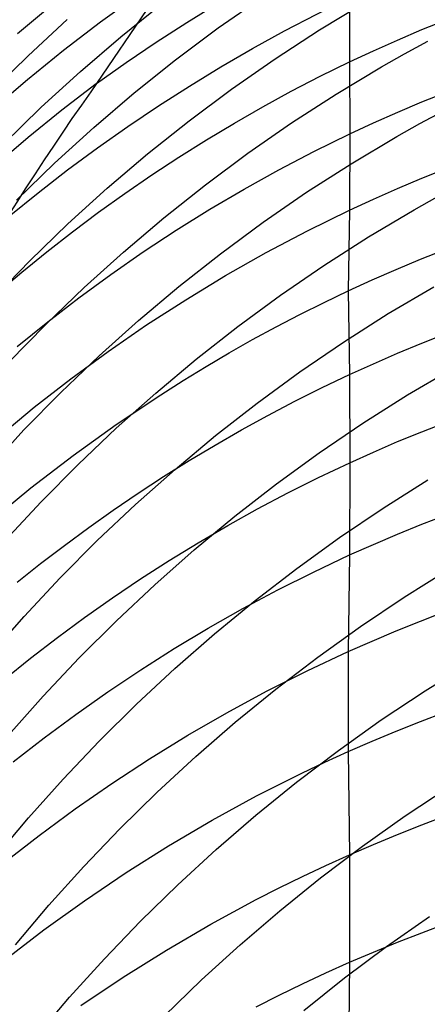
# Model space of a CAD drawing. Extents: x -383 to 1849, y -1185 to -529.
# Tile 594 of 656: x 402.25 to 405.98, y -928.51 to -919.49. Entities that reach past the tile are written whole.
import ezdxf

# ---------------------------------------------------------------- set-up
doc = ezdxf.new("R2010")
doc.units = 0
doc.layers.add('PREDEFINITO', color=7, linetype='CONTINUOUS')

msp = doc.modelspace()

# ---------------------------------------------------------------- linework, layer by layer
at = {"layer": 'PREDEFINITO'}
for p, q in [((402.9918, -919.5142, 601.5122), (403.3373, -919.2655, 601.5812)), ((405.2718, -919.2587, 605.748), (405.2728, -919.8807, 607.6621)), ((402.2323, -919.6209, 599.4388), (402.5824, -919.3312, 599.514)), ((402.9067, -920.1535, 603.5279), (403.472, -919.3241, 602.1619)), ((403.179, -919.6498, 550.0488), (403.5582, -919.3445, 549.9972)), ((404.0696, -919.5686, 547.9929), (404.468, -919.2899, 547.9442)), ((404.9971, -919.5869, 545.9483), (405.413, -919.3363, 545.9041)), ((402.3304, -919.8237, 552.1098), (402.6887, -919.4939, 552.0569)), ((402.6538, -919.7726, 601.4402), (402.9918, -919.5142, 601.5122)), ((405.9344, -919.5855, 607.7587), (406.1586, -919.4944, 607.7881)), ((403.6805, -919.8603, 548.0452), (404.0696, -919.5686, 547.9929)), ((404.5899, -919.8514, 545.9966), (404.9971, -919.5869, 545.9483)), ((405.712, -919.6802, 607.7279), (405.9344, -919.5855, 607.7587)), ((402.8097, -919.9673, 550.1036), (403.179, -919.6498, 550.0488)), ((405.4915, -919.7786, 607.6957), (405.712, -919.6802, 607.7279)), ((405.7757, -919.8073, 543.9394), (405.989, -919.6913, 543.9186)), ((402.3235, -920.0404, 601.3651), (402.6538, -919.7726, 601.4402)), ((405.2728, -919.8807, 607.6621), (405.4915, -919.7786, 607.6957)), ((405.5645, -919.9269, 543.9612), (405.7757, -919.8073, 543.9394)), ((401.9825, -920.1647, 552.1655), (402.3304, -919.8237, 552.1098)), ((403.3011, -920.1646, 548.1011), (403.6805, -919.8603, 548.0452)), ((404.1917, -920.1292, 546.0489), (404.5899, -919.8514, 545.9966)), ((405.0043, -920.0125, 607.6185), (405.2728, -919.8807, 607.6621)), ((405.2728, -919.8807, 607.6621), (405.2729, -920.5403, 609.5633)), ((402.4506, -920.2965, 550.1615), (402.8097, -919.9673, 550.1036)), ((405.1483, -920.1766, 544.0084), (405.5645, -919.9269, 543.9612)), ((402.001, -920.3175, 601.2872), (402.3235, -920.0404, 601.3651)), ((402.6395, -920.3207, 603.3383), (402.9546, -920.0799, 603.4106)), ((404.739, -920.1497, 607.5728), (405.0043, -920.0125, 607.6185)), ((402.9315, -920.481, 548.1604), (403.3011, -920.1646, 548.1011)), ((403.8027, -920.4198, 546.1051), (404.1917, -920.1292, 546.0489)), ((404.4768, -920.2925, 607.5251), (404.739, -920.1497, 607.5728)), ((405.9345, -920.2471, 609.6658), (406.1586, -920.1566, 609.697)), ((404.7407, -920.4401, 544.06), (405.1483, -920.1766, 544.0084)), ((405.7121, -920.3412, 609.6331), (405.9345, -920.2471, 609.6658)), ((402.1021, -920.637, 550.2223), (402.4506, -920.2965, 550.1615)), ((402.331, -920.5696, 603.2633), (402.6395, -920.3207, 603.3383)), ((404.2178, -920.4406, 607.4753), (404.4768, -920.2925, 607.5251)), ((405.4915, -920.4389, 609.5989), (405.7121, -920.3412, 609.6331)), ((405.9151, -920.4459, 542.0091), (406.1286, -920.3307, 541.9872)), ((403.4234, -920.723, 546.1652), (403.8027, -920.4198, 546.1051)), ((403.9622, -920.594, 607.4235), (404.2178, -920.4406, 607.4753)), ((404.342, -920.7169, 544.1159), (404.7407, -920.4401, 544.06)), ((405.2729, -920.5403, 609.5633), (405.4915, -920.4389, 609.5989)), ((405.7037, -920.5648, 542.0322), (405.9151, -920.4459, 542.0091)), ((402.5721, -920.8091, 548.223), (402.9315, -920.481, 548.1604)), ((402.0294, -920.8265, 603.1856), (402.331, -920.5696, 603.2633)), ((403.7099, -920.7525, 607.3698), (403.9622, -920.594, 607.4235)), ((404.9461, -920.7005, 609.5067), (405.2729, -920.5403, 609.5633)), ((405.2729, -920.5403, 609.5633), (405.2713, -921.2383, 611.4524)), ((405.2872, -920.813, 542.0821), (405.7037, -920.5648, 542.0322)), ((403.9526, -921.0065, 544.176), (404.342, -920.7169, 544.1159)), ((404.624, -920.8688, 609.4469), (404.9461, -920.7005, 609.5067)), ((403.0539, -921.0381, 546.229), (403.4234, -920.723, 546.1652)), ((403.4611, -920.916, 607.3142), (403.7099, -920.7525, 607.3698)), ((402.2233, -921.1483, 548.2889), (402.5721, -920.8091, 548.223)), ((404.3066, -921.0452, 609.3839), (404.624, -920.8688, 609.4469)), ((404.8793, -921.0748, 542.1367), (405.2872, -920.813, 542.0821)), ((405.9325, -920.9468, 611.5607), (406.1565, -920.8569, 611.5937)), ((403.2159, -921.0845, 607.2567), (403.4611, -920.916, 607.3142)), ((405.7102, -921.0403, 611.5261), (405.9325, -920.9468, 611.5607)), ((402.6946, -921.3649, 546.2964), (403.0539, -921.0381, 546.229)), ((403.5727, -921.3085, 544.2403), (403.9526, -921.0065, 544.176)), ((403.9941, -921.2293, 609.3177), (404.3066, -921.0452, 609.3839)), ((404.4805, -921.3497, 542.1959), (404.8793, -921.0748, 542.1367)), ((405.4898, -921.1375, 611.49), (405.7102, -921.0403, 611.5261)), ((402.9742, -921.2579, 607.1973), (403.2159, -921.0845, 607.2567)), ((405.2713, -921.2383, 611.4524), (405.4898, -921.1375, 611.49)), ((405.8627, -921.2363, 540.1157), (406.0743, -921.1179, 540.0913)), ((402.7362, -921.4359, 607.1362), (402.9742, -921.2579, 607.1973)), ((403.6866, -921.421, 609.2485), (403.9941, -921.2293, 609.3177)), ((404.8866, -921.4268, 611.3815), (405.2713, -921.2383, 611.4524)), ((405.2713, -921.2383, 611.4524), (405.2605, -921.9771, 613.324)), ((405.446, -921.4835, 540.1685), (405.8627, -921.2363, 540.1157)), ((403.2027, -921.6224, 544.3085), (403.5727, -921.3085, 544.2403)), ((402.3459, -921.7027, 546.3673), (402.6946, -921.3649, 546.2964)), ((402.502, -921.6186, 607.0733), (402.7362, -921.4359, 607.1362)), ((403.3843, -921.6202, 609.1763), (403.6866, -921.421, 609.2485)), ((404.0909, -921.6374, 542.2596), (404.4805, -921.3497, 542.1959)), ((404.5085, -921.6266, 611.306), (404.8866, -921.4268, 611.3815)), ((405.0378, -921.7442, 540.2264), (405.446, -921.4835, 540.1685)), ((402.2716, -921.8059, 607.0086), (402.502, -921.6186, 607.0733)), ((405.9217, -921.6881, 613.438), (406.1457, -921.5989, 613.4728)), ((402.008, -922.0512, 546.4416), (402.3459, -921.7027, 546.3673)), ((402.8429, -921.9479, 544.3807), (403.2027, -921.6224, 544.3085)), ((403.0873, -921.8265, 609.1012), (403.3843, -921.6202, 609.1763)), ((403.7108, -921.9374, 542.3278), (404.0909, -921.6374, 542.2596)), ((404.1369, -921.8372, 611.2258), (404.5085, -921.6266, 611.306)), ((405.6994, -921.7809, 613.4016), (405.9217, -921.6881, 613.438)), ((404.6387, -922.018, 540.2892), (405.0378, -921.7442, 540.2264)), ((405.479, -921.8772, 613.3636), (405.6994, -921.7809, 613.4016)), ((402.0451, -921.9975, 606.9423), (402.2716, -921.8059, 607.0086)), ((402.7957, -922.04, 609.0232), (403.0873, -921.8265, 609.1012)), ((403.7723, -922.0585, 611.141), (404.1369, -921.8372, 611.2258)), ((405.2605, -921.9771, 613.324), (405.479, -921.8772, 613.3636)), ((402.4935, -922.2844, 544.4566), (402.8429, -921.9479, 544.3807)), ((403.3407, -922.2493, 542.4002), (403.7108, -921.9374, 542.3278)), ((405.0382, -922.0834, 613.2817), (405.2605, -921.9771, 613.324)), ((405.2605, -921.9771, 613.324), (405.2714, -922.744, 615.1854)), ((405.6256, -922.1861, 538.2712), (406.0427, -921.9395, 538.2153)), ((402.5096, -922.2603, 608.9424), (402.7957, -922.04, 609.0232)), ((403.4147, -922.29, 611.052), (403.7723, -922.0585, 611.141)), ((404.2487, -922.3044, 540.3567), (404.6387, -922.018, 540.2892)), ((404.8179, -922.1934, 613.2378), (405.0382, -922.0834, 613.2817)), ((402.9807, -922.5725, 542.4768), (403.3407, -922.2493, 542.4002)), ((404.5999, -922.3071, 613.1922), (404.8179, -922.1934, 613.2378)), ((405.217, -922.4461, 538.3324), (405.6256, -922.1861, 538.2712)), ((402.1548, -922.6315, 544.5362), (402.4935, -922.2844, 544.4566)), ((402.2292, -922.4872, 608.859), (402.5096, -922.2603, 608.9424)), ((403.0645, -922.5316, 610.9586), (403.4147, -922.29, 611.052)), ((403.8684, -922.603, 540.429), (404.2487, -922.3044, 540.3567)), ((404.3841, -922.4243, 613.145), (404.5999, -922.3071, 613.1922)), ((404.1705, -922.5451, 613.0962), (404.3841, -922.4243, 613.145)), ((405.9325, -922.457, 615.3052), (406.1565, -922.3684, 615.3418)), ((404.8173, -922.7191, 538.3988), (405.217, -922.4461, 538.3324)), ((405.7103, -922.5491, 615.2669), (405.9325, -922.457, 615.3052)), ((402.6312, -922.9068, 542.5574), (402.9807, -922.5725, 542.4768)), ((402.7218, -922.7828, 610.8611), (403.0645, -922.5316, 610.9586)), ((403.4979, -922.9134, 540.5058), (403.8684, -922.603, 540.429)), ((403.9592, -922.6694, 613.0458), (404.1705, -922.5451, 613.0962)), ((405.4899, -922.6448, 615.227), (405.7103, -922.5491, 615.2669)), ((403.7502, -922.7972, 612.9939), (403.9592, -922.6694, 613.0458)), ((405.2714, -922.744, 615.1854), (405.4899, -922.6448, 615.227)), ((405.8034, -922.9299, 536.3884), (406.2206, -922.6842, 536.3296)), ((402.3868, -923.0434, 610.7596), (402.7218, -922.7828, 610.8611)), ((404.4268, -923.0048, 538.4704), (404.8173, -922.7191, 538.3988)), ((405.0198, -922.8638, 615.1349), (405.2714, -922.744, 615.1854)), ((405.2714, -922.744, 615.1854), (405.273, -923.5517, 617.0296)), ((403.5436, -922.9283, 612.9405), (403.7502, -922.7972, 612.9939)), ((404.771, -922.9884, 615.0822), (405.0198, -922.8638, 615.1349)), ((402.2926, -923.2516, 542.642), (402.6312, -922.9068, 542.5574)), ((403.1376, -923.2351, 540.5871), (403.4979, -922.9134, 540.5058)), ((403.1376, -923.2003, 612.8293), (403.5436, -922.9283, 612.9405)), ((405.3947, -923.1888, 536.4528), (405.8034, -922.9299, 536.3884)), ((402.0598, -923.3131, 610.6542), (402.3868, -923.0434, 610.7596)), ((404.0458, -923.3026, 538.5469), (404.4268, -923.0048, 538.4704)), ((404.5249, -923.1176, 615.0273), (404.771, -922.9884, 615.0822)), ((404.2817, -923.2513, 614.9703), (404.5249, -923.1176, 615.0273)), ((402.7416, -923.4852, 612.7122), (403.1376, -923.2003, 612.8293)), ((402.7877, -923.5677, 540.6727), (403.1376, -923.2351, 540.5871)), ((404.9949, -923.4607, 536.5228), (405.3947, -923.1888, 536.4528)), ((405.9342, -923.2671, 617.155), (406.1582, -923.1792, 617.1933)), ((401.965, -923.6064, 542.7304), (402.2926, -923.2516, 542.642)), ((403.6746, -923.612, 538.6282), (404.0458, -923.3026, 538.5469)), ((404.0414, -923.3895, 614.9112), (404.2817, -923.2513, 614.9703)), ((405.712, -923.3584, 617.1149), (405.9342, -923.2671, 617.155)), ((403.804, -923.5321, 614.8499), (404.0414, -923.3895, 614.9112)), ((405.4916, -923.4533, 617.0731), (405.712, -923.3584, 617.1149)), ((402.3559, -923.7825, 612.5896), (402.7416, -923.4852, 612.7122)), ((404.6042, -923.745, 536.5982), (404.9949, -923.4607, 536.5228)), ((405.273, -923.5517, 617.0296), (405.4916, -923.4533, 617.0731)), ((402.4487, -923.9108, 540.7624), (402.7877, -923.5677, 540.6727)), ((403.5696, -923.679, 614.7867), (403.804, -923.5321, 614.8499)), ((404.9889, -923.6864, 616.9697), (405.273, -923.5517, 617.0296)), ((405.273, -923.5517, 617.0296), (405.2721, -924.3964, 618.8551)), ((403.3135, -923.9328, 538.7143), (403.6746, -923.612, 538.6282)), ((403.3383, -923.8301, 614.7214), (403.5696, -923.679, 614.7867)), ((404.7082, -923.827, 616.9068), (404.9889, -923.6864, 616.9697)), ((401.9808, -924.0916, 612.4616), (402.3559, -923.7825, 612.5896)), ((404.2229, -924.0414, 536.6788), (404.6042, -923.745, 536.5982)), ((405.58, -923.9662, 534.5882), (405.9889, -923.7089, 534.5207)), ((403.1101, -923.9854, 614.6542), (403.3383, -923.8301, 614.7214)), ((404.431, -923.9735, 616.8411), (404.7082, -923.827, 616.9068)), ((402.1207, -924.2639, 540.8562), (402.4487, -923.9108, 540.7624)), ((402.9629, -924.2644, 538.805), (403.3135, -923.9328, 538.7143)), ((402.8851, -924.1447, 614.5851), (403.1101, -923.9854, 614.6542)), ((403.8514, -924.3493, 536.7645), (404.2229, -924.0414, 536.6788)), ((404.1575, -924.1257, 616.7725), (404.431, -923.9735, 616.8411)), ((405.1798, -924.2363, 534.6614), (405.58, -923.9662, 534.5882)), ((405.9337, -924.1147, 618.986), (406.1578, -924.0278, 619.026)), ((403.8878, -924.2835, 616.7012), (404.1575, -924.1257, 616.7725)), ((405.7113, -924.2051, 618.9442), (405.9337, -924.1147, 618.986)), ((402.6634, -924.3081, 614.514), (402.8851, -924.1447, 614.5851)), ((405.4907, -924.299, 618.9006), (405.7113, -924.2051, 618.9442)), ((402.445, -924.4753, 614.4412), (402.6634, -924.3081, 614.514)), ((402.623, -924.6064, 538.9), (402.9629, -924.2644, 538.805)), ((403.6218, -924.4468, 616.6271), (403.8878, -924.2835, 616.7012)), ((404.7888, -924.5186, 534.7402), (405.1798, -924.2363, 534.6614)), ((405.2721, -924.3964, 618.8551), (405.4907, -924.299, 618.9006)), ((403.49, -924.6684, 536.8552), (403.8514, -924.3493, 536.7645)), ((404.9414, -924.5522, 618.7821), (405.2721, -924.3964, 618.8551)), ((405.2721, -924.3964, 618.8551), (405.2596, -925.2805, 620.6615)), ((402.2299, -924.6463, 614.3664), (402.445, -924.4753, 614.4412)), ((403.3598, -924.6155, 616.5503), (403.6218, -924.4468, 616.6271)), ((404.4072, -924.8129, 534.8246), (404.7888, -924.5186, 534.7402)), ((404.6154, -924.7159, 618.705), (404.9414, -924.5522, 618.7821)), ((405.7722, -924.7822, 532.741), (406.1815, -924.5263, 532.6705)), ((402.2941, -924.9583, 538.9995), (402.623, -924.6064, 538.9)), ((403.1017, -924.7894, 616.4709), (403.3598, -924.6155, 616.5503)), ((403.1389, -924.9983, 536.9507), (403.49, -924.6684, 536.8552)), ((404.2943, -924.8875, 618.6238), (404.6154, -924.7159, 618.705)), ((402.8478, -924.9685, 616.389), (403.1017, -924.7894, 616.4709)), ((404.0354, -925.1187, 534.9144), (404.4072, -924.8129, 534.8246)), ((405.3717, -925.0507, 532.8176), (405.7722, -924.7822, 532.741)), ((403.9782, -925.0666, 618.5386), (404.2943, -924.8875, 618.6238)), ((405.9208, -925.0014, 620.7979), (406.1449, -924.9153, 620.8396)), ((401.9765, -925.3197, 539.1031), (402.2941, -924.9583, 538.9995)), ((402.598, -925.1526, 616.3045), (402.8478, -924.9685, 616.389)), ((402.7986, -925.3384, 537.0509), (403.1389, -924.9983, 536.9507)), ((405.6986, -925.091, 620.7543), (405.9208, -925.0014, 620.7979)), ((403.6673, -925.2532, 618.4495), (403.9782, -925.0666, 618.5386)), ((403.6736, -925.4355, 535.0093), (404.0354, -925.1187, 534.9144)), ((404.9804, -925.3315, 532.9002), (405.3717, -925.0507, 532.8176)), ((405.4781, -925.184, 620.7088), (405.6986, -925.091, 620.7543)), ((402.3524, -925.3416, 616.2176), (402.598, -925.1526, 616.3045)), ((405.2596, -925.2805, 620.6615), (405.4781, -925.184, 620.7088)), ((403.3617, -925.4471, 618.3566), (403.6673, -925.2532, 618.4495)), ((404.8829, -925.4571, 620.5744), (405.2596, -925.2805, 620.6615)), ((405.2596, -925.2805, 620.6615), (405.2595, -926.196, 622.4542)), ((402.1112, -925.5353, 616.1283), (402.3524, -925.3416, 616.2176)), ((402.4692, -925.6883, 537.1556), (402.7986, -925.3384, 537.0509)), ((404.5984, -925.6241, 532.9885), (404.9804, -925.3315, 532.9002)), ((405.9627, -925.6399, 530.913), (406.3724, -925.3852, 530.8393)), ((403.0614, -925.648, 618.2601), (403.3617, -925.4471, 618.3566)), ((403.3221, -925.7629, 535.1094), (403.6736, -925.4355, 535.0093)), ((404.5123, -925.6439, 620.4818), (404.8829, -925.4571, 620.5744)), ((402.7668, -925.8558, 618.1599), (403.0614, -925.648, 618.2601)), ((404.1482, -925.8407, 620.3837), (404.5123, -925.6439, 620.4818)), ((404.2261, -925.928, 533.0825), (404.5984, -925.6241, 532.9885)), ((405.5619, -925.9071, 530.9931), (405.9627, -925.6399, 530.913)), ((402.1512, -926.0477, 537.2648), (402.4692, -925.6883, 537.1556)), ((402.9814, -926.1005, 535.2144), (403.3221, -925.7629, 535.1094)), ((402.4778, -926.0703, 618.0563), (402.7668, -925.8558, 618.1599)), ((403.7907, -926.0471, 620.2803), (404.1482, -925.8407, 620.3837)), ((405.9207, -925.9197, 622.596), (406.1447, -925.8343, 622.6394)), ((403.8639, -926.2429, 533.1819), (404.2261, -925.928, 533.0825)), ((405.1701, -926.1865, 531.0794), (405.5619, -925.9071, 530.9931)), ((405.6984, -926.0084, 622.5507), (405.9207, -925.9197, 622.596)), ((405.478, -926.1005, 622.5034), (405.6984, -926.0084, 622.5507)), ((402.1947, -926.2914, 617.9492), (402.4778, -926.0703, 618.0563)), ((402.6516, -926.4479, 535.3242), (402.9814, -926.1005, 535.2144)), ((403.44, -926.2629, 620.1718), (403.7907, -926.0471, 620.2803)), ((405.2595, -926.196, 622.4542), (405.478, -926.1005, 622.5034)), ((404.7878, -926.4775, 531.1718), (405.1701, -926.1865, 531.0794)), ((405.0471, -926.293, 622.404), (405.2595, -926.196, 622.4542)), ((405.2595, -926.196, 622.4542), (405.272, -927.1409, 624.2309)), ((403.0964, -926.4879, 620.0583), (403.44, -926.2629, 620.1718)), ((403.512, -926.5683, 533.2867), (403.8639, -926.2429, 533.1819)), ((404.8366, -926.3932, 622.352), (405.0471, -926.293, 622.404)), ((404.4216, -926.6031, 622.2426), (404.8366, -926.3932, 622.352)), ((402.3331, -926.8046, 535.4386), (402.6516, -926.4479, 535.3242)), ((402.76, -926.7217, 619.9399), (403.0964, -926.4879, 620.0583)), ((404.4153, -926.7798, 531.2701), (404.7878, -926.4775, 531.1718)), ((403.1708, -926.9038, 533.3967), (403.512, -926.5683, 533.2867)), ((405.7822, -926.7865, 529.1849), (406.1836, -926.5207, 529.1014)), ((404.0148, -926.8253, 622.1262), (404.4216, -926.6031, 622.2426)), ((402.431, -926.9641, 619.8167), (402.76, -926.7217, 619.9399)), ((402.0262, -927.1702, 535.5576), (402.3331, -926.8046, 535.4386)), ((403.6164, -927.0594, 622.0029), (404.0148, -926.8253, 622.1262)), ((404.0527, -927.093, 531.3742), (404.4153, -926.7798, 531.2701)), ((405.3898, -927.0642, 529.2748), (405.7822, -926.7865, 529.1849)), ((405.9331, -926.8675, 624.3782), (406.1571, -926.7831, 624.4233)), ((402.8405, -927.249, 533.5117), (403.1708, -926.9038, 533.3967)), ((405.7109, -926.9553, 624.3311), (405.9331, -926.8675, 624.3782)), ((402.1096, -927.2149, 619.689), (402.431, -926.9641, 619.8167)), ((405.4905, -927.0464, 624.282), (405.7109, -926.9553, 624.3311)), ((403.2267, -927.3052, 621.8729), (403.6164, -927.0594, 622.0029)), ((403.7006, -927.4166, 531.4838), (404.0527, -927.093, 531.3742)), ((405.0069, -927.3536, 529.3711), (405.3898, -927.0642, 529.2748)), ((405.272, -927.1409, 624.2309), (405.4905, -927.0464, 624.282)), ((405.0554, -927.2388, 624.1778), (405.272, -927.1409, 624.2309)), ((405.272, -927.1409, 624.2309), (405.272, -928.1262, 625.9855)), ((402.5215, -927.6034, 533.6316), (402.8405, -927.249, 533.5117)), ((404.8409, -927.34, 624.1228), (405.0554, -927.2388, 624.1778)), ((402.8461, -927.5621, 621.7365), (403.2267, -927.3052, 621.8729)), ((404.6284, -927.4445, 624.0657), (404.8409, -927.34, 624.1228)), ((404.6335, -927.6541, 529.4736), (405.0069, -927.3536, 529.3711)), ((403.3591, -927.7502, 531.5989), (403.7006, -927.4166, 531.4838)), ((404.4179, -927.5521, 624.0068), (404.6284, -927.4445, 624.0657)), ((402.4748, -927.8298, 621.5939), (402.8461, -927.5621, 621.7365)), ((404.0035, -927.7769, 623.8832), (404.4179, -927.5521, 624.0068)), ((402.2141, -927.9666, 533.7563), (402.5215, -927.6034, 533.6316)), ((404.2702, -927.9654, 529.5821), (404.6335, -927.6541, 529.4736)), ((403.0285, -928.0933, 531.7193), (403.3591, -927.7502, 531.5989)), ((405.6096, -927.9817, 527.4893), (406.0023, -927.7056, 527.3957)), ((402.1131, -928.108, 621.4453), (402.4748, -927.8298, 621.5939)), ((403.5977, -928.014, 623.7523), (404.0035, -927.7769, 623.8832)), ((405.9332, -927.8557, 626.1381), (406.1572, -927.7722, 626.1848)), ((405.7109, -927.9425, 626.0893), (405.9332, -927.8557, 626.1381)), ((403.2011, -928.263, 623.6142), (403.5977, -928.014, 623.7523)), ((403.9172, -928.287, 529.6964), (404.2702, -927.9654, 529.5821)), ((405.2262, -928.2693, 527.5895), (405.6096, -927.9817, 527.4893)), ((405.4905, -928.0327, 626.0384), (405.7109, -927.9425, 626.0893)), ((402.7093, -928.4456, 531.8448), (403.0285, -928.0933, 531.7193)), ((405.272, -928.1262, 625.9855), (405.4905, -928.0327, 626.0384)), ((405.0554, -928.223, 625.9305), (405.272, -928.1262, 625.9855)), ((405.272, -928.1262, 625.9855), (405.2598, -929.1514, 627.7168)), ((402.8138, -928.5234, 623.4692), (403.2011, -928.263, 623.6142)), ((403.5748, -928.6185, 529.8164), (403.9172, -928.287, 529.6964)), ((404.8409, -928.3231, 625.8734), (405.0554, -928.223, 625.9305)), ((404.8525, -928.5679, 527.6961), (405.2262, -928.2693, 527.5895)), ((404.6284, -928.4264, 625.8143), (404.8409, -928.3231, 625.8734)), ((402.4016, -928.8066, 531.9753), (402.7093, -928.4456, 531.8448)), ((404.4179, -928.5328, 625.7533), (404.6284, -928.4264, 625.8143))]:
    msp.add_line(p, q, dxfattribs=at)
at = {"layer": 'PREDEFINITO', "extrusion": (0.001264, -0.042708, -0.999087)}
msp.add_arc((384.452, 963.5224, -527.7708), 14.9974, 125.19531, 297.29973, dxfattribs=at)
at = {"layer": 'PREDEFINITO', "extrusion": (0.015277, -0.101694, -0.994698)}
msp.add_arc((269.6723, 1032.5175, -459.5051), 14.997, 132.05505, 314.63656, dxfattribs=at)
at = {"layer": 'PREDEFINITO', "extrusion": (-0.016833, 0.307513, -0.951395)}
msp.add_arc((-360.4746, -721.5646, -863.8014), 14.979, 55.83898, 295.27303, dxfattribs=at)
at = {"layer": 'PREDEFINITO', "extrusion": (-0.016807, 0.326121, -0.945179)}
msp.add_arc((-363.4913, -703.3477, -879.1413), 14.9744, 51.68409, 297.64988, dxfattribs=at)
at = {"layer": 'PREDEFINITO', "extrusion": (-0.825009, -0.184744, -0.534069)}
msp.add_arc((1027.2585, 387.6788, -484.7348), 45.8764, 135.73291, 154.19048, dxfattribs=at)
at = {"layer": 'PREDEFINITO', "extrusion": (-0.016823, 0.381611, -0.92417)}
msp.add_arc((-370.4816, -647.1988, -923.4584), 14.962, 305.71369, 39.07971, dxfattribs=at)
at = {"layer": 'PREDEFINITO', "extrusion": (-0.016773, 0.399813, -0.916443)}
msp.add_arc((-372.4913, -628.0208, -937.4927), 14.9721, 309.21876, 34.80961, dxfattribs=at)

doc.saveas('drawing.dxf')
